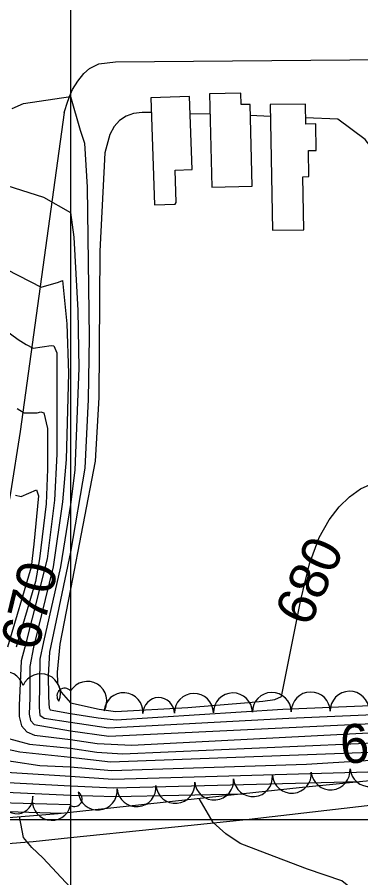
# Model space of a CAD drawing. Extents: x 79600 to 91800, y 75600 to 84400.
# Drawn here: x 84972.6 to 85148.9, y 80270.1 to 80711.7 of the extents above; entities that cross this region are included whole.
import ezdxf

# ---------------------------------------------------------------- set-up
doc = ezdxf.new("R2010")
doc.units = 0
for name, color, linetype in [('080-085$0$TI_BORDER', 7, 'Continuous'), ('080-090$0$TI_BORDER', 7, 'Continuous'), ('084-085$0$GRID', 7, 'Continuous'), ('084-085$0$INDEX', 7, 'Continuous'), ('084-085$0$INDXLBL', 7, 'Continuous'), ('084-085$0$INTER', 7, 'Continuous'), ('084-085$0$INTERSTATE', 7, 'Continuous'), ('084-085$0$ROAD', 7, 'Continuous'), ('084-085$0$TREES', 7, 'Continuous'), ('084-085$0$WALL', 7, 'Continuous'), ('084-090$0$BLDG', 7, 'Continuous'), ('084-090$0$GRID', 7, 'Continuous'), ('084-090$0$INDEX', 7, 'Continuous'), ('084-090$0$INDXLBL', 7, 'Continuous'), ('084-090$0$INTER', 7, 'Continuous'), ('084-090$0$INTERSTATE', 7, 'Continuous'), ('084-090$0$ROAD', 7, 'Continuous'), ('084-090$0$TREES', 7, 'Continuous'), ('084-090$0$WALL', 7, 'Continuous')]:
    doc.layers.add(name, color=color, linetype=linetype)

msp = doc.modelspace()

# ---------------------------------------------------------------- linework, layer by layer
at = {"layer": '080-085$0$TI_BORDER'}
msp.add_lwpolyline([(79700, 80300), (86700, 80300), (86700, 75700), (79700, 75700)], close=True, dxfattribs=at)
at = {"layer": '080-090$0$TI_BORDER'}
msp.add_lwpolyline([(84700, 80300), (91700, 80300), (91700, 75700), (84700, 75700)], close=True, dxfattribs=at)
at = {"layer": '084-085$0$GRID'}
msp.add_line((85000, 84000), (85000, 80000), dxfattribs=at)
at = {"layer": '084-085$0$INDEX'}
for points in [[(84972.54, 80510.88), (84976.14, 80508.75), (84982.83, 80508.73), (84984.65, 80509.2), (84986.29, 80508.61), (84988.1, 80500.72), (84988.17, 80479.81), (84987.35, 80461.95), (84984.05, 80433.84), (84981.99, 80422.12), (84972.06, 80388.41)], [(85000, 80418.15), (84994.36, 80389.97), (84993.1, 80375.56), (84993.31, 80370.01), (84995.09, 80365.35), (85000, 80359.87)], [(84966.15, 80342.11), (84978.95, 80338.72), (85000, 80336.62)], [(84933.7, 80315.51), (85000, 80312.48)], [(85000, 80265.07), (84985.69, 80280.24), (84980.06, 80285.69), (84975.76, 80290.83), (84973.73, 80301.46)]]:
    msp.add_lwpolyline(points, dxfattribs=at)
at = {"layer": '084-085$0$INTER'}
for points in [[(84970.04, 80664.78), (84975.74, 80667.36), (85000, 80671.05)], [(84967.19, 80625.36), (84986.03, 80619.29), (85000, 80611.4)], [(84967.18, 80582.26), (84984.79, 80573.24), (84993.77, 80575.66), (84995.89, 80576.51), (84998.1, 80554.39), (84998.9, 80528.98), (84997.62, 80484.75), (84995.77, 80463.05), (84991.07, 80429.6), (84980.86, 80388.4), (84979.09, 80378.59), (84978.98, 80362.36), (84978.72, 80353.98), (84979.47, 80350.82), (84981.32, 80348.75), (85000, 80345.53)], [(84962.37, 80554.06), (84973.14, 80546.39), (84977.14, 80543.71), (84980.82, 80541.84), (84990.07, 80543.15), (84991.36, 80543.13), (84992.98, 80539.42), (84992.91, 80487.46), (84991.66, 80463.92), (84987.89, 80433.78), (84976.46, 80388.4), (84974.67, 80381.43), (84973.61, 80358.47), (84973.58, 80352.87), (84974.72, 80348.14), (84977.51, 80345.01), (84981.41, 80343.24), (85000, 80341.08)], [(84971.66, 80466.46), (84974.6, 80465.79), (84982.5, 80469.21), (84983.46, 80466.02), (84981.04, 80441.22), (84979.7, 80429.52), (84967.66, 80388.41)], [(85000, 80461.69), (84994.86, 80429.63), (84986.05, 80391.19), (84984.11, 80382.22), (84983.84, 80357.45), (84984.23, 80353.5), (84986.38, 80351.92), (85000, 80349.99)], [(85000, 80437.11), (84992.59, 80402.13), (84989.2, 80385.88), (84988.46, 80373.83), (84988.69, 80363.51), (84988.87, 80359.58), (84989.01, 80357.36), (84989.47, 80356.19), (85000, 80354.44)], [(84959.56, 80337.86), (84973.9, 80334.68), (85000, 80331.9)], [(84956.93, 80331.84), (84984.26, 80327.77), (85000, 80327.04)], [(84939.17, 80326.05), (85000, 80322.19)], [(84928.98, 80321.07), (85000, 80317.33)], [(84753.04, 80252.08), (84759.88, 80270.37), (84769.83, 80280.74), (84780.73, 80284.95), (84789.83, 80286.37), (84802.77, 80291.19), (84838.76, 80297.19), (84884.08, 80306.86), (84895.85, 80309.19), (84906.92, 80306.05), (84995.21, 80303.25)], [(84914.72, 80310.08), (85000, 80307.63)]]:
    msp.add_lwpolyline(points, dxfattribs=at)
at = {"layer": '084-085$0$INTERSTATE'}
msp.add_line((84996.73, 80662.84), (84974.11, 80499.12), dxfattribs=at)
for points in [[(84974.11, 80499.12), (84969.17, 80467.57), (84965.51, 80447.47), (84962.27, 80432.15), (84958.24, 80417.6), (84952.67, 80402.88), (84946.93, 80390.47), (84940.25, 80378.82), (84934.48, 80369.66), (84924.56, 80357.83), (84914.93, 80347.54), (84903.9, 80339.09), (84892.41, 80329.87), (84879.98, 80322.49), (84863.23, 80314.15), (84843.54, 80307), (84829.53, 80303.78), (84815.5, 80301.63), (84755.35, 80295.02), (84666.96, 80290.96)], [(84665.38, 80271.25), (84715.89, 80273.32), (84808.02, 80277.01), (84857.55, 80279.66), (84899.37, 80282.39), (84937.63, 80285.24), (84980.82, 80288.75), (85000, 80290.74)]]:
    msp.add_lwpolyline(points, dxfattribs=at)
at = {"layer": '084-085$0$ROAD'}
msp.add_lwpolyline([(84996.73, 80662.84), (84998.52, 80668.57), (85000, 80672.26)], dxfattribs=at)
at = {"layer": '084-085$0$TREES'}
for centre, radius, start, end in [((84965.94, 80365.94), 10, 16.0045, 196.0045), ((84984.74, 80364.75), 10, 336.7236, 156.7236), ((84996.96, 80363.39), 3.99, 40.5139, 220.5139), ((84972.32, 80311.23), 8.28, 184.9562, 4.9562), ((84990.28, 80309.58), 10, 166.2964, 346.2964)]:
    msp.add_arc(centre, radius, start, end, dxfattribs=at)
at = {"layer": '084-085$0$WALL'}
msp.add_lwpolyline([(84902.79, 80295.7), (84993.65, 80303.08), (85000, 80303.76)], dxfattribs=at)
at = {"layer": '084-090$0$BLDG'}
for points in [[(85053.72, 80615.82), (85054.19, 80616.64), (85053.62, 80633.17), (85062.33, 80633.48), (85061.02, 80670.98), (85041.13, 80670.28), (85043.04, 80615.45)], [(85093.16, 80624.97), (85092.08, 80666.98), (85087.59, 80666.87), (85087.44, 80672.74), (85071.21, 80672.32), (85072.44, 80624.43)], [(85119.7, 80602.66), (85119.23, 80629.84), (85122.23, 80629.89), (85122.01, 80643.22), (85126.04, 80643.29), (85125.81, 80656.95), (85120.64, 80656.86), (85120.47, 80667.13), (85102.45, 80666.83), (85103.54, 80602.39)]]:
    msp.add_lwpolyline(points, close=True, dxfattribs=at)
at = {"layer": '084-090$0$GRID'}
msp.add_line((85000, 84000), (85000, 80000), dxfattribs=at)
at = {"layer": '084-090$0$INDEX'}
for p, q in [((85071.48, 80661.87), (85061.33, 80662.18)), ((85102.55, 80660.79), (85092.23, 80661.21)), ((85137.18, 80659.37), (85120.59, 80660.05))]:
    msp.add_line(p, q, dxfattribs=at)
for points in [[(85041.39, 80662.79), (85036.71, 80662.82), (85032.23, 80662.27), (85028.45, 80660.92), (85025.12, 80658.7), (85022.32, 80655.56), (85020.14, 80651.53), (85017.62, 80642.15), (85015, 80591.6), (85014.5, 80516.59), (85012.5, 80483.95), (85000, 80418.15)], [(85170.43, 80629.61), (85170.24, 80629.72), (85163.19, 80633.58), (85151.13, 80648.87), (85137.18, 80659.37)], [(85000, 80359.87), (85014.61, 80356.58), (85022.98, 80355.35), (85060.15, 80357.55), (85091.3, 80360), (85098.64, 80360.72), (85104.82, 80361.6), (85108.29, 80363.05), (85114.29, 80393.1), (85118.08, 80412.75), (85122.6, 80431.13), (85127.54, 80444.63), (85132.68, 80453.84), (85137.87, 80460.39), (85143.07, 80465.63), (85148.78, 80469.75), (85155.64, 80472.7)], [(85000, 80336.62), (85013.42, 80334.63), (85026.62, 80333.74), (85167.25, 80339.83), (85228.56, 80343.95), (85270.34, 80344.86), (85309, 80343.33), (85391.78, 80344.76)], [(85000, 80312.48), (85022.79, 80311.84), (85088.16, 80313.22)]]:
    msp.add_lwpolyline(points, dxfattribs=at)
at = {"layer": '084-090$0$INTER'}
for points in [[(85000, 80671.05), (85004.9, 80653.67), (85007.07, 80647.04), (85008.53, 80624.48), (85009.5, 80547.47), (85009.05, 80515.6), (85007.2, 80480.37), (85000, 80437.11)], [(85000, 80611.4), (85001.71, 80598.77), (85003.67, 80561.14), (85004.15, 80531.64), (85002.2, 80479.23), (85000, 80461.69)], [(85000, 80354.44), (85014.04, 80352.22), (85023.29, 80351.1), (85108.98, 80356.61), (85280.45, 80363.87), (85359.39, 80365.46), (85455.76, 80369.61), (85491.69, 80369.68), (85512.44, 80368.56), (85579.06, 80363.86)], [(85000, 80349.99), (85019.5, 80347.11), (85111.96, 80351.98), (85234.25, 80357.32), (85277.2, 80358.97), (85389.7, 80360.68), (85453.24, 80361.12), (85497.63, 80356.37)], [(85000, 80345.53), (85019.66, 80342.75), (85229.47, 80352.79), (85278.7, 80354.26), (85471.9, 80353.55)], [(85000, 80341.08), (85013.57, 80339.03), (85031.46, 80338.07), (85231.91, 80348.57), (85280.21, 80349.56), (85306.28, 80348.51), (85348.27, 80349.58), (85386.19, 80348.4), (85424.99, 80348.41)], [(85000, 80331.9), (85020.42, 80329.6), (85158.38, 80334.72), (85231.27, 80339.7), (85272.97, 80340.39), (85326.91, 80337.75)], [(85000, 80327.04), (85021.01, 80325.16), (85121.11, 80328.37), (85233.98, 80335.46), (85307.98, 80335.76)], [(85000, 80322.19), (85021.6, 80320.72), (85218.03, 80326.37)], [(85000, 80317.33), (85022.19, 80316.28), (85148.65, 80319.46)], [(85122.72, 80110.97), (85134.66, 80139.58), (85138, 80149.04), (85139.92, 80160.07), (85139.63, 80172.19), (85135.58, 80193.63), (85122.38, 80224.98), (85116.6, 80240.29), (85115.25, 80246.25), (85115.02, 80250.73), (85116.06, 80253.66), (85139.59, 80262.75), (85142.76, 80265.69), (85139.21, 80268.57), (85121.6, 80274.43), (85097.27, 80283.75), (85086.94, 80287.73), (85079.68, 80292.57), (85073.11, 80298.44), (85065.94, 80310.84)]]:
    msp.add_lwpolyline(points, dxfattribs=at)
at = {"layer": '084-090$0$INTERSTATE'}
msp.add_lwpolyline([(85000, 80290.74), (85043.59, 80295.24), (85091.56, 80300.19), (85152.16, 80307.12), (85208.61, 80312.93), (85244.7, 80316.22), (85302.69, 80322.35), (85360.37, 80328.48), (85414.97, 80334.27), (85491.16, 80342.12), (85537.42, 80347.67), (85579.29, 80354.51)], dxfattribs=at)
at = {"layer": '084-090$0$ROAD'}
msp.add_lwpolyline([(85000, 80672.26), (85000.94, 80674.61), (85003.67, 80678.96), (85006.72, 80682.85), (85009.63, 80685.35), (85014.55, 80687.71), (85023.03, 80688.88), (85483.99, 80692.66), (85637.44, 80693.25), (85641.46, 80692.98), (85645.64, 80691.64), (85649.37, 80689.05), (85652.19, 80685.52), (85652.37, 80682.28), (85601.66, 80423.96), (85598.94, 80418.37), (85596.18, 80416.49), (85592.95, 80415.38), (85449.88, 80410.72)], dxfattribs=at)
at = {"layer": '084-090$0$TREES'}
for centre, radius, start, end in [((85008.57, 80360.83), 10, 328.968, 148.968), ((85143.26, 80355.79), 10, 1.3564, 181.3564), ((85027.12, 80355.01), 10, 356.1604, 176.1604), ((85045.18, 80354.44), 8.09, 0.7226, 180.7226), ((85063.27, 80354.67), 10, 0.7226, 180.7226), ((85083.27, 80354.92), 10, 0.7226, 180.7226), ((85103.26, 80355.17), 10, 0.7226, 180.7226), ((85123.26, 80355.42), 10, 0.7226, 180.7226), ((85133.44, 80325.2), 10, 184.9562, 4.9562), ((85153.37, 80326.93), 10, 184.9562, 4.9562), ((85093.59, 80321.75), 10, 184.9562, 4.9562), ((85113.52, 80323.48), 10, 184.9562, 4.9562), ((85033.82, 80316.57), 10, 184.9562, 4.9562), ((85053.74, 80318.29), 10, 184.9562, 4.9562), ((85073.67, 80320.02), 10, 184.9562, 4.9562), ((85001.96, 80310.59), 3.91, 239.8441, 59.8441), ((85013.89, 80314.84), 10, 184.9562, 4.9562)]:
    msp.add_arc(centre, radius, start, end, dxfattribs=at)
at = {"layer": '084-090$0$WALL'}
msp.add_lwpolyline([(85000, 80303.76), (85117.33, 80316.35), (85229.31, 80327.49), (85349.3, 80340.1), (85513.23, 80358.09), (85580.5, 80364.59)], dxfattribs=at)

# ---------------------------------------------------------------- texts
at = {"layer": '084-085$0$INDXLBL'}
msp.add_text('670', height=20, rotation=76.3235, dxfattribs=at).set_placement((84983.15, 80385.85))
at = {"layer": '084-090$0$INDXLBL'}
for s, rotation, p in [('680', 65.7637, (85122.33, 80398.12)), ('670', 4.2875, (85139.02, 80328.46))]:
    msp.add_text(s, height=20, rotation=rotation, dxfattribs=at).set_placement(p)

doc.saveas('drawing.dxf')
